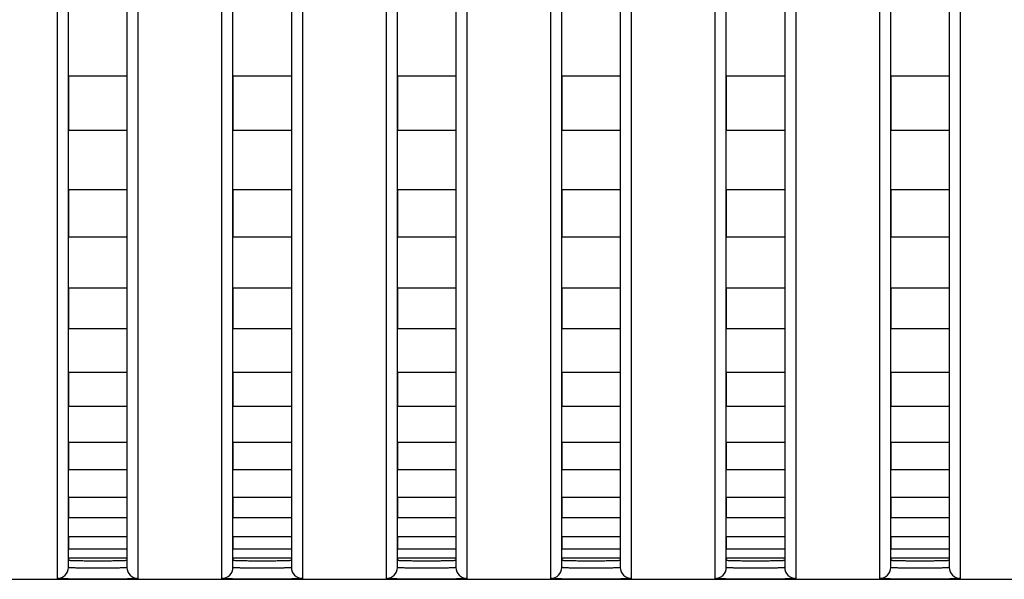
# Model space of a CAD drawing. Header units: millimetres. Extents: x -6054 to 364, y -1866 to 3094.
# Tile 290 of 360: x -3799 to -3772, y 1484 to 1499. Entities that reach past the tile are written whole.
import ezdxf

# ---------------------------------------------------------------- set-up
doc = ezdxf.new("R2010")
doc.units = ezdxf.units.MM
doc.header["$LTSCALE"] = 65.395
doc.layers.get('0').update_dxf_attribs({"linetype": 'CONTINUOUS'})

msp = doc.modelspace()

# ---------------------------------------------------------------- linework, layer by layer
at = {"linetype": 'Continuous'}
for p, q in [((-3797.223, 1484.478), (-3797.223, 1514.359)), ((-3795.623, 1514.359), (-3795.623, 1484.478)), ((-3792.723, 1484.478), (-3792.723, 1514.359)), ((-3791.123, 1514.359), (-3791.123, 1484.478)), ((-3788.223, 1484.478), (-3788.223, 1514.359)), ((-3786.623, 1514.359), (-3786.623, 1484.478)), ((-3783.723, 1484.478), (-3783.723, 1514.359)), ((-3782.123, 1514.359), (-3782.123, 1484.478)), ((-3779.223, 1484.478), (-3779.223, 1514.359)), ((-3777.623, 1514.359), (-3777.623, 1484.478)), ((-3774.723, 1484.478), (-3774.723, 1514.359)), ((-3773.123, 1514.359), (-3773.123, 1484.478)), ((-3797.523, 1484.178), (-3797.523, 1513.867)), ((-3795.323, 1513.867), (-3795.323, 1484.178)), ((-3793.023, 1484.178), (-3793.023, 1513.867)), ((-3790.823, 1513.867), (-3790.823, 1484.178)), ((-3788.523, 1484.178), (-3788.523, 1513.867)), ((-3786.323, 1513.867), (-3786.323, 1484.178)), ((-3784.023, 1484.178), (-3784.023, 1513.867)), ((-3781.823, 1513.867), (-3781.823, 1484.178)), ((-3779.523, 1484.178), (-3779.523, 1513.867)), ((-3777.323, 1513.867), (-3777.323, 1484.178)), ((-3775.023, 1484.178), (-3775.023, 1513.867)), ((-3772.823, 1513.867), (-3772.823, 1484.178)), ((-3795.623, 1497.91), (-3797.223, 1497.91)), ((-3795.623, 1497.91), (-3797.223, 1497.91)), ((-3797.223, 1497.91), (-3797.223, 1496.425)), ((-3797.223, 1497.91), (-3797.223, 1496.425)), ((-3795.623, 1497.91), (-3795.623, 1496.425)), ((-3795.623, 1497.91), (-3795.623, 1496.425)), ((-3791.123, 1497.91), (-3792.723, 1497.91)), ((-3791.123, 1497.91), (-3792.723, 1497.91)), ((-3792.723, 1497.91), (-3792.723, 1496.425)), ((-3792.723, 1497.91), (-3792.723, 1496.425)), ((-3791.123, 1497.91), (-3791.123, 1496.425)), ((-3791.123, 1497.91), (-3791.123, 1496.425)), ((-3786.623, 1497.91), (-3788.223, 1497.91)), ((-3786.623, 1497.91), (-3788.223, 1497.91)), ((-3788.223, 1497.91), (-3788.223, 1496.425)), ((-3788.223, 1497.91), (-3788.223, 1496.425)), ((-3786.623, 1497.91), (-3786.623, 1496.425)), ((-3786.623, 1497.91), (-3786.623, 1496.425)), ((-3782.123, 1497.91), (-3783.723, 1497.91)), ((-3782.123, 1497.91), (-3783.723, 1497.91)), ((-3783.723, 1497.91), (-3783.723, 1496.425)), ((-3783.723, 1497.91), (-3783.723, 1496.425)), ((-3782.123, 1497.91), (-3782.123, 1496.425)), ((-3782.123, 1497.91), (-3782.123, 1496.425)), ((-3777.623, 1497.91), (-3779.223, 1497.91)), ((-3777.623, 1497.91), (-3779.223, 1497.91)), ((-3779.223, 1497.91), (-3779.223, 1496.425)), ((-3779.223, 1497.91), (-3779.223, 1496.425)), ((-3777.623, 1497.91), (-3777.623, 1496.425)), ((-3777.623, 1497.91), (-3777.623, 1496.425)), ((-3773.123, 1497.91), (-3774.723, 1497.91)), ((-3773.123, 1497.91), (-3774.723, 1497.91)), ((-3774.723, 1497.91), (-3774.723, 1496.425)), ((-3774.723, 1497.91), (-3774.723, 1496.425)), ((-3773.123, 1497.91), (-3773.123, 1496.425)), ((-3773.123, 1497.91), (-3773.123, 1496.425)), ((-3795.623, 1496.425), (-3797.223, 1496.425)), ((-3795.623, 1496.425), (-3797.223, 1496.425)), ((-3791.123, 1496.425), (-3792.723, 1496.425)), ((-3791.123, 1496.425), (-3792.723, 1496.425)), ((-3786.623, 1496.425), (-3788.223, 1496.425)), ((-3786.623, 1496.425), (-3788.223, 1496.425)), ((-3782.123, 1496.425), (-3783.723, 1496.425)), ((-3782.123, 1496.425), (-3783.723, 1496.425)), ((-3777.623, 1496.425), (-3779.223, 1496.425)), ((-3777.623, 1496.425), (-3779.223, 1496.425)), ((-3773.123, 1496.425), (-3774.723, 1496.425)), ((-3773.123, 1496.425), (-3774.723, 1496.425)), ((-3795.623, 1494.806), (-3797.223, 1494.806)), ((-3795.623, 1494.806), (-3797.223, 1494.806)), ((-3797.223, 1494.806), (-3797.223, 1493.513)), ((-3797.223, 1494.806), (-3797.223, 1493.513)), ((-3795.623, 1494.806), (-3795.623, 1493.513)), ((-3795.623, 1494.806), (-3795.623, 1493.513)), ((-3791.123, 1494.806), (-3792.723, 1494.806)), ((-3791.123, 1494.806), (-3792.723, 1494.806)), ((-3792.723, 1494.806), (-3792.723, 1493.513)), ((-3792.723, 1494.806), (-3792.723, 1493.513)), ((-3791.123, 1494.806), (-3791.123, 1493.513)), ((-3791.123, 1494.806), (-3791.123, 1493.513)), ((-3786.623, 1494.806), (-3788.223, 1494.806)), ((-3786.623, 1494.806), (-3788.223, 1494.806)), ((-3788.223, 1494.806), (-3788.223, 1493.513)), ((-3788.223, 1494.806), (-3788.223, 1493.513)), ((-3786.623, 1494.806), (-3786.623, 1493.513)), ((-3786.623, 1494.806), (-3786.623, 1493.513)), ((-3782.123, 1494.806), (-3783.723, 1494.806)), ((-3782.123, 1494.806), (-3783.723, 1494.806)), ((-3783.723, 1494.806), (-3783.723, 1493.513)), ((-3783.723, 1494.806), (-3783.723, 1493.513)), ((-3782.123, 1494.806), (-3782.123, 1493.513)), ((-3782.123, 1494.806), (-3782.123, 1493.513)), ((-3777.623, 1494.806), (-3779.223, 1494.806)), ((-3777.623, 1494.806), (-3779.223, 1494.806)), ((-3779.223, 1494.806), (-3779.223, 1493.513)), ((-3779.223, 1494.806), (-3779.223, 1493.513)), ((-3777.623, 1494.806), (-3777.623, 1493.513)), ((-3777.623, 1494.806), (-3777.623, 1493.513)), ((-3773.123, 1494.806), (-3774.723, 1494.806)), ((-3773.123, 1494.806), (-3774.723, 1494.806)), ((-3774.723, 1494.806), (-3774.723, 1493.513)), ((-3774.723, 1494.806), (-3774.723, 1493.513)), ((-3773.123, 1494.806), (-3773.123, 1493.513)), ((-3773.123, 1494.806), (-3773.123, 1493.513)), ((-3795.623, 1493.513), (-3797.223, 1493.513)), ((-3795.623, 1493.513), (-3797.223, 1493.513)), ((-3791.123, 1493.513), (-3792.723, 1493.513)), ((-3791.123, 1493.513), (-3792.723, 1493.513)), ((-3786.623, 1493.513), (-3788.223, 1493.513)), ((-3786.623, 1493.513), (-3788.223, 1493.513)), ((-3782.123, 1493.513), (-3783.723, 1493.513)), ((-3782.123, 1493.513), (-3783.723, 1493.513)), ((-3777.623, 1493.513), (-3779.223, 1493.513)), ((-3777.623, 1493.513), (-3779.223, 1493.513)), ((-3773.123, 1493.513), (-3774.723, 1493.513)), ((-3773.123, 1493.513), (-3774.723, 1493.513)), ((-3795.623, 1492.112), (-3797.223, 1492.112)), ((-3795.623, 1492.112), (-3797.223, 1492.112)), ((-3797.223, 1492.112), (-3797.223, 1491.001)), ((-3797.223, 1492.112), (-3797.223, 1491.001)), ((-3795.623, 1492.112), (-3795.623, 1491.001)), ((-3795.623, 1492.112), (-3795.623, 1491.001)), ((-3791.123, 1492.112), (-3792.723, 1492.112)), ((-3791.123, 1492.112), (-3792.723, 1492.112)), ((-3792.723, 1492.112), (-3792.723, 1491.001)), ((-3792.723, 1492.112), (-3792.723, 1491.001)), ((-3791.123, 1492.112), (-3791.123, 1491.001)), ((-3791.123, 1492.112), (-3791.123, 1491.001)), ((-3786.623, 1492.112), (-3788.223, 1492.112)), ((-3786.623, 1492.112), (-3788.223, 1492.112)), ((-3788.223, 1492.112), (-3788.223, 1491.001)), ((-3788.223, 1492.112), (-3788.223, 1491.001)), ((-3786.623, 1492.112), (-3786.623, 1491.001)), ((-3786.623, 1492.112), (-3786.623, 1491.001)), ((-3782.123, 1492.112), (-3783.723, 1492.112)), ((-3782.123, 1492.112), (-3783.723, 1492.112)), ((-3783.723, 1492.112), (-3783.723, 1491.001)), ((-3783.723, 1492.112), (-3783.723, 1491.001)), ((-3782.123, 1492.112), (-3782.123, 1491.001)), ((-3782.123, 1492.112), (-3782.123, 1491.001)), ((-3777.623, 1492.112), (-3779.223, 1492.112)), ((-3777.623, 1492.112), (-3779.223, 1492.112)), ((-3779.223, 1492.112), (-3779.223, 1491.001)), ((-3779.223, 1492.112), (-3779.223, 1491.001)), ((-3777.623, 1492.112), (-3777.623, 1491.001)), ((-3777.623, 1492.112), (-3777.623, 1491.001)), ((-3773.123, 1492.112), (-3774.723, 1492.112)), ((-3773.123, 1492.112), (-3774.723, 1492.112)), ((-3774.723, 1492.112), (-3774.723, 1491.001)), ((-3774.723, 1492.112), (-3774.723, 1491.001)), ((-3773.123, 1492.112), (-3773.123, 1491.001)), ((-3773.123, 1492.112), (-3773.123, 1491.001)), ((-3795.623, 1491.001), (-3797.223, 1491.001)), ((-3795.623, 1491.001), (-3797.223, 1491.001)), ((-3791.123, 1491.001), (-3792.723, 1491.001)), ((-3791.123, 1491.001), (-3792.723, 1491.001)), ((-3786.623, 1491.001), (-3788.223, 1491.001)), ((-3786.623, 1491.001), (-3788.223, 1491.001)), ((-3782.123, 1491.001), (-3783.723, 1491.001)), ((-3782.123, 1491.001), (-3783.723, 1491.001)), ((-3777.623, 1491.001), (-3779.223, 1491.001)), ((-3777.623, 1491.001), (-3779.223, 1491.001)), ((-3773.123, 1491.001), (-3774.723, 1491.001)), ((-3773.123, 1491.001), (-3774.723, 1491.001)), ((-3795.623, 1489.808), (-3797.223, 1489.808)), ((-3795.623, 1489.808), (-3797.223, 1489.808)), ((-3797.223, 1489.808), (-3797.223, 1488.875)), ((-3797.223, 1489.808), (-3797.223, 1488.875)), ((-3795.623, 1489.808), (-3795.623, 1488.875)), ((-3795.623, 1489.808), (-3795.623, 1488.875)), ((-3791.123, 1489.808), (-3792.723, 1489.808)), ((-3791.123, 1489.808), (-3792.723, 1489.808)), ((-3792.723, 1489.808), (-3792.723, 1488.875)), ((-3792.723, 1489.808), (-3792.723, 1488.875)), ((-3791.123, 1489.808), (-3791.123, 1488.875)), ((-3791.123, 1489.808), (-3791.123, 1488.875)), ((-3786.623, 1489.808), (-3788.223, 1489.808)), ((-3786.623, 1489.808), (-3788.223, 1489.808)), ((-3788.223, 1489.808), (-3788.223, 1488.875)), ((-3788.223, 1489.808), (-3788.223, 1488.875)), ((-3786.623, 1489.808), (-3786.623, 1488.875)), ((-3786.623, 1489.808), (-3786.623, 1488.875)), ((-3782.123, 1489.808), (-3783.723, 1489.808)), ((-3782.123, 1489.808), (-3783.723, 1489.808)), ((-3783.723, 1489.808), (-3783.723, 1488.875)), ((-3783.723, 1489.808), (-3783.723, 1488.875)), ((-3782.123, 1489.808), (-3782.123, 1488.875)), ((-3782.123, 1489.808), (-3782.123, 1488.875)), ((-3777.623, 1489.808), (-3779.223, 1489.808)), ((-3777.623, 1489.808), (-3779.223, 1489.808)), ((-3779.223, 1489.808), (-3779.223, 1488.875)), ((-3779.223, 1489.808), (-3779.223, 1488.875)), ((-3777.623, 1489.808), (-3777.623, 1488.875)), ((-3777.623, 1489.808), (-3777.623, 1488.875)), ((-3773.123, 1489.808), (-3774.723, 1489.808)), ((-3773.123, 1489.808), (-3774.723, 1489.808)), ((-3774.723, 1489.808), (-3774.723, 1488.875)), ((-3774.723, 1489.808), (-3774.723, 1488.875)), ((-3773.123, 1489.808), (-3773.123, 1488.875)), ((-3773.123, 1489.808), (-3773.123, 1488.875)), ((-3795.623, 1488.875), (-3797.223, 1488.875)), ((-3795.623, 1488.875), (-3797.223, 1488.875)), ((-3791.123, 1488.875), (-3792.723, 1488.875)), ((-3791.123, 1488.875), (-3792.723, 1488.875)), ((-3786.623, 1488.875), (-3788.223, 1488.875)), ((-3786.623, 1488.875), (-3788.223, 1488.875)), ((-3782.123, 1488.875), (-3783.723, 1488.875)), ((-3782.123, 1488.875), (-3783.723, 1488.875)), ((-3777.623, 1488.875), (-3779.223, 1488.875)), ((-3777.623, 1488.875), (-3779.223, 1488.875)), ((-3773.123, 1488.875), (-3774.723, 1488.875)), ((-3773.123, 1488.875), (-3774.723, 1488.875)), ((-3795.623, 1487.894), (-3797.223, 1487.894)), ((-3795.623, 1487.894), (-3797.223, 1487.894)), ((-3797.223, 1487.894), (-3797.223, 1487.148)), ((-3797.223, 1487.894), (-3797.223, 1487.148)), ((-3795.623, 1487.894), (-3795.623, 1487.148)), ((-3795.623, 1487.894), (-3795.623, 1487.148)), ((-3791.123, 1487.894), (-3792.723, 1487.894)), ((-3791.123, 1487.894), (-3792.723, 1487.894)), ((-3792.723, 1487.894), (-3792.723, 1487.148)), ((-3792.723, 1487.894), (-3792.723, 1487.148)), ((-3791.123, 1487.894), (-3791.123, 1487.148)), ((-3791.123, 1487.894), (-3791.123, 1487.148)), ((-3786.623, 1487.894), (-3788.223, 1487.894)), ((-3786.623, 1487.894), (-3788.223, 1487.894)), ((-3788.223, 1487.894), (-3788.223, 1487.148)), ((-3788.223, 1487.894), (-3788.223, 1487.148)), ((-3786.623, 1487.894), (-3786.623, 1487.148)), ((-3786.623, 1487.894), (-3786.623, 1487.148)), ((-3782.123, 1487.894), (-3783.723, 1487.894)), ((-3782.123, 1487.894), (-3783.723, 1487.894)), ((-3783.723, 1487.894), (-3783.723, 1487.148)), ((-3783.723, 1487.894), (-3783.723, 1487.148)), ((-3782.123, 1487.894), (-3782.123, 1487.148)), ((-3782.123, 1487.894), (-3782.123, 1487.148)), ((-3777.623, 1487.894), (-3779.223, 1487.894)), ((-3777.623, 1487.894), (-3779.223, 1487.894)), ((-3779.223, 1487.894), (-3779.223, 1487.148)), ((-3779.223, 1487.894), (-3779.223, 1487.148)), ((-3777.623, 1487.894), (-3777.623, 1487.148)), ((-3777.623, 1487.894), (-3777.623, 1487.148)), ((-3773.123, 1487.894), (-3774.723, 1487.894)), ((-3773.123, 1487.894), (-3774.723, 1487.894)), ((-3774.723, 1487.894), (-3774.723, 1487.148)), ((-3774.723, 1487.894), (-3774.723, 1487.148)), ((-3773.123, 1487.894), (-3773.123, 1487.148)), ((-3773.123, 1487.894), (-3773.123, 1487.148)), ((-3795.623, 1487.148), (-3797.223, 1487.148)), ((-3795.623, 1487.148), (-3797.223, 1487.148)), ((-3791.123, 1487.148), (-3792.723, 1487.148)), ((-3791.123, 1487.148), (-3792.723, 1487.148)), ((-3786.623, 1487.148), (-3788.223, 1487.148)), ((-3786.623, 1487.148), (-3788.223, 1487.148)), ((-3782.123, 1487.148), (-3783.723, 1487.148)), ((-3782.123, 1487.148), (-3783.723, 1487.148)), ((-3777.623, 1487.148), (-3779.223, 1487.148)), ((-3777.623, 1487.148), (-3779.223, 1487.148)), ((-3773.123, 1487.148), (-3774.723, 1487.148)), ((-3773.123, 1487.148), (-3774.723, 1487.148)), ((-3795.623, 1486.389), (-3797.223, 1486.389)), ((-3795.623, 1486.389), (-3797.223, 1486.389)), ((-3797.223, 1486.389), (-3797.223, 1485.837)), ((-3797.223, 1486.389), (-3797.223, 1485.837)), ((-3795.623, 1486.389), (-3795.623, 1485.837)), ((-3795.623, 1486.389), (-3795.623, 1485.837)), ((-3791.123, 1486.389), (-3792.723, 1486.389)), ((-3791.123, 1486.389), (-3792.723, 1486.389)), ((-3792.723, 1486.389), (-3792.723, 1485.837)), ((-3792.723, 1486.389), (-3792.723, 1485.837)), ((-3791.123, 1486.389), (-3791.123, 1485.837)), ((-3791.123, 1486.389), (-3791.123, 1485.837)), ((-3786.623, 1486.389), (-3788.223, 1486.389)), ((-3786.623, 1486.389), (-3788.223, 1486.389)), ((-3788.223, 1486.389), (-3788.223, 1485.837)), ((-3788.223, 1486.389), (-3788.223, 1485.837)), ((-3786.623, 1486.389), (-3786.623, 1485.837)), ((-3786.623, 1486.389), (-3786.623, 1485.837)), ((-3782.123, 1486.389), (-3783.723, 1486.389)), ((-3782.123, 1486.389), (-3783.723, 1486.389)), ((-3783.723, 1486.389), (-3783.723, 1485.837)), ((-3783.723, 1486.389), (-3783.723, 1485.837)), ((-3782.123, 1486.389), (-3782.123, 1485.837)), ((-3782.123, 1486.389), (-3782.123, 1485.837)), ((-3777.623, 1486.389), (-3779.223, 1486.389)), ((-3777.623, 1486.389), (-3779.223, 1486.389)), ((-3779.223, 1486.389), (-3779.223, 1485.837)), ((-3779.223, 1486.389), (-3779.223, 1485.837)), ((-3777.623, 1486.389), (-3777.623, 1485.837)), ((-3777.623, 1486.389), (-3777.623, 1485.837)), ((-3773.123, 1486.389), (-3774.723, 1486.389)), ((-3773.123, 1486.389), (-3774.723, 1486.389)), ((-3774.723, 1486.389), (-3774.723, 1485.837)), ((-3774.723, 1486.389), (-3774.723, 1485.837)), ((-3773.123, 1486.389), (-3773.123, 1485.837)), ((-3773.123, 1486.389), (-3773.123, 1485.837)), ((-3795.623, 1485.837), (-3797.223, 1485.837)), ((-3795.623, 1485.837), (-3797.223, 1485.837)), ((-3791.123, 1485.837), (-3792.723, 1485.837)), ((-3791.123, 1485.837), (-3792.723, 1485.837)), ((-3786.623, 1485.837), (-3788.223, 1485.837)), ((-3786.623, 1485.837), (-3788.223, 1485.837)), ((-3782.123, 1485.837), (-3783.723, 1485.837)), ((-3782.123, 1485.837), (-3783.723, 1485.837)), ((-3777.623, 1485.837), (-3779.223, 1485.837)), ((-3777.623, 1485.837), (-3779.223, 1485.837)), ((-3773.123, 1485.837), (-3774.723, 1485.837)), ((-3773.123, 1485.837), (-3774.723, 1485.837)), ((-3795.623, 1485.315), (-3797.223, 1485.315)), ((-3795.623, 1485.315), (-3797.223, 1485.315)), ((-3797.223, 1485.315), (-3797.223, 1484.98)), ((-3797.223, 1485.315), (-3797.223, 1484.98)), ((-3795.623, 1485.315), (-3795.623, 1484.98)), ((-3795.623, 1485.315), (-3795.623, 1484.98)), ((-3791.123, 1485.315), (-3792.723, 1485.315)), ((-3791.123, 1485.315), (-3792.723, 1485.315)), ((-3792.723, 1485.315), (-3792.723, 1484.98)), ((-3792.723, 1485.315), (-3792.723, 1484.98)), ((-3791.123, 1485.315), (-3791.123, 1484.98)), ((-3791.123, 1485.315), (-3791.123, 1484.98)), ((-3786.623, 1485.315), (-3788.223, 1485.315)), ((-3786.623, 1485.315), (-3788.223, 1485.315)), ((-3788.223, 1485.315), (-3788.223, 1484.98)), ((-3788.223, 1485.315), (-3788.223, 1484.98)), ((-3786.623, 1485.315), (-3786.623, 1484.98)), ((-3786.623, 1485.315), (-3786.623, 1484.98)), ((-3782.123, 1485.315), (-3783.723, 1485.315)), ((-3782.123, 1485.315), (-3783.723, 1485.315)), ((-3783.723, 1485.315), (-3783.723, 1484.98)), ((-3783.723, 1485.315), (-3783.723, 1484.98)), ((-3782.123, 1485.315), (-3782.123, 1484.98)), ((-3782.123, 1485.315), (-3782.123, 1484.98)), ((-3777.623, 1485.315), (-3779.223, 1485.315)), ((-3777.623, 1485.315), (-3779.223, 1485.315)), ((-3779.223, 1485.315), (-3779.223, 1484.98)), ((-3779.223, 1485.315), (-3779.223, 1484.98)), ((-3777.623, 1485.315), (-3777.623, 1484.98)), ((-3777.623, 1485.315), (-3777.623, 1484.98)), ((-3773.123, 1485.315), (-3774.723, 1485.315)), ((-3773.123, 1485.315), (-3774.723, 1485.315)), ((-3774.723, 1485.315), (-3774.723, 1484.98)), ((-3774.723, 1485.315), (-3774.723, 1484.98)), ((-3773.123, 1485.315), (-3773.123, 1484.98)), ((-3773.123, 1485.315), (-3773.123, 1484.98)), ((-3795.623, 1484.98), (-3797.223, 1484.98)), ((-3795.623, 1484.98), (-3797.223, 1484.98)), ((-3791.123, 1484.98), (-3792.723, 1484.98)), ((-3791.123, 1484.98), (-3792.723, 1484.98)), ((-3786.623, 1484.98), (-3788.223, 1484.98)), ((-3786.623, 1484.98), (-3788.223, 1484.98)), ((-3782.123, 1484.98), (-3783.723, 1484.98)), ((-3782.123, 1484.98), (-3783.723, 1484.98)), ((-3777.623, 1484.98), (-3779.223, 1484.98)), ((-3777.623, 1484.98), (-3779.223, 1484.98)), ((-3773.123, 1484.98), (-3774.723, 1484.98)), ((-3773.123, 1484.98), (-3774.723, 1484.98)), ((-3795.623, 1484.731), (-3797.223, 1484.731)), ((-3795.623, 1484.731), (-3797.223, 1484.731)), ((-3797.223, 1484.731), (-3797.223, 1484.678)), ((-3797.223, 1484.731), (-3797.223, 1484.678)), ((-3795.623, 1484.731), (-3795.623, 1484.678)), ((-3795.623, 1484.731), (-3795.623, 1484.678)), ((-3791.123, 1484.731), (-3792.723, 1484.731)), ((-3791.123, 1484.731), (-3792.723, 1484.731)), ((-3792.723, 1484.731), (-3792.723, 1484.678)), ((-3792.723, 1484.731), (-3792.723, 1484.678)), ((-3791.123, 1484.731), (-3791.123, 1484.678)), ((-3791.123, 1484.731), (-3791.123, 1484.678)), ((-3786.623, 1484.731), (-3788.223, 1484.731)), ((-3786.623, 1484.731), (-3788.223, 1484.731)), ((-3788.223, 1484.731), (-3788.223, 1484.678)), ((-3788.223, 1484.731), (-3788.223, 1484.678)), ((-3786.623, 1484.731), (-3786.623, 1484.678)), ((-3786.623, 1484.731), (-3786.623, 1484.678)), ((-3782.123, 1484.731), (-3783.723, 1484.731)), ((-3782.123, 1484.731), (-3783.723, 1484.731)), ((-3783.723, 1484.731), (-3783.723, 1484.678)), ((-3783.723, 1484.731), (-3783.723, 1484.678)), ((-3782.123, 1484.731), (-3782.123, 1484.678)), ((-3782.123, 1484.731), (-3782.123, 1484.678)), ((-3777.623, 1484.731), (-3779.223, 1484.731)), ((-3777.623, 1484.731), (-3779.223, 1484.731)), ((-3779.223, 1484.731), (-3779.223, 1484.678)), ((-3779.223, 1484.731), (-3779.223, 1484.678)), ((-3777.623, 1484.731), (-3777.623, 1484.678)), ((-3777.623, 1484.731), (-3777.623, 1484.678)), ((-3773.123, 1484.731), (-3774.723, 1484.731)), ((-3773.123, 1484.731), (-3774.723, 1484.731)), ((-3774.723, 1484.731), (-3774.723, 1484.678)), ((-3774.723, 1484.731), (-3774.723, 1484.678)), ((-3773.123, 1484.731), (-3773.123, 1484.678)), ((-3773.123, 1484.731), (-3773.123, 1484.678)), ((-4432.673, 1484.154), (-3353.673, 1484.154))]:
    msp.add_line(p, q, dxfattribs=at)
for centre, start, end in [((-3797.523, 1484.478), 269.9896, 359.9896), ((-3795.323, 1484.478), 180.0104, 270.0104), ((-3793.023, 1484.478), 269.9896, 359.9896), ((-3790.823, 1484.478), 180.0104, 270.0104), ((-3788.523, 1484.478), 269.9896, 359.9896), ((-3786.323, 1484.478), 180.0104, 270.0104), ((-3784.023, 1484.478), 269.9896, 359.9896), ((-3781.823, 1484.478), 180.0104, 270.0104), ((-3779.523, 1484.478), 269.9896, 359.9896), ((-3777.323, 1484.478), 180.0104, 270.0104), ((-3775.023, 1484.478), 269.9896, 359.9896), ((-3772.823, 1484.478), 180.0104, 270.0104)]:
    msp.add_arc(centre, 0.3, start, end, dxfattribs=at)
for points, knots in [([(-3797.223, 1484.678), (-3797.223, 1484.676), (-3797.216, 1484.675), (-3797.206, 1484.673), (-3797.186, 1484.672), (-3797.16, 1484.67), (-3797.126, 1484.668), (-3797.069, 1484.667), (-3796.982, 1484.665), (-3796.862, 1484.663), (-3796.725, 1484.662), (-3796.577, 1484.661), (-3796.423, 1484.661), (-3796.269, 1484.661), (-3796.121, 1484.662), (-3795.984, 1484.663), (-3795.865, 1484.665), (-3795.778, 1484.667), (-3795.72, 1484.668), (-3795.686, 1484.67), (-3795.66, 1484.672), (-3795.64, 1484.673), (-3795.631, 1484.675), (-3795.623, 1484.676), (-3795.623, 1484.678)], [0, 0, 0, 0, 0.002721, 0.01001, 0.021969, 0.038509, 0.059481, 0.084689, 0.146812, 0.222502, 0.308855, 0.402555, 0.5, 0.597445, 0.691145, 0.777498, 0.853188, 0.915311, 0.940519, 0.961491, 0.978031, 0.98999, 0.997279, 1, 1, 1, 1]), ([(-3797.223, 1484.678), (-3797.223, 1484.676), (-3797.216, 1484.675), (-3797.206, 1484.673), (-3797.186, 1484.672), (-3797.16, 1484.67), (-3797.126, 1484.668), (-3797.069, 1484.667), (-3796.982, 1484.665), (-3796.862, 1484.663), (-3796.725, 1484.662), (-3796.577, 1484.661), (-3796.423, 1484.661), (-3796.269, 1484.661), (-3796.121, 1484.662), (-3795.984, 1484.663), (-3795.865, 1484.665), (-3795.778, 1484.667), (-3795.72, 1484.668), (-3795.686, 1484.67), (-3795.66, 1484.672), (-3795.64, 1484.673), (-3795.631, 1484.675), (-3795.623, 1484.676), (-3795.623, 1484.678)], [0, 0, 0, 0, 0.002721, 0.01001, 0.021969, 0.038509, 0.059481, 0.084689, 0.146812, 0.222502, 0.308855, 0.402555, 0.5, 0.597445, 0.691145, 0.777498, 0.853188, 0.915311, 0.940519, 0.961491, 0.978031, 0.98999, 0.997279, 1, 1, 1, 1]), ([(-3797.223, 1484.678), (-3797.223, 1484.676), (-3797.216, 1484.675), (-3797.206, 1484.673), (-3797.186, 1484.672), (-3797.16, 1484.67), (-3797.126, 1484.668), (-3797.069, 1484.667), (-3796.982, 1484.665), (-3796.862, 1484.663), (-3796.725, 1484.662), (-3796.577, 1484.661), (-3796.423, 1484.661), (-3796.269, 1484.661), (-3796.121, 1484.662), (-3795.984, 1484.663), (-3795.865, 1484.665), (-3795.778, 1484.667), (-3795.72, 1484.668), (-3795.686, 1484.67), (-3795.66, 1484.672), (-3795.64, 1484.673), (-3795.631, 1484.675), (-3795.623, 1484.676), (-3795.623, 1484.678)], [0, 0, 0, 0, 0.002721, 0.01001, 0.021969, 0.038509, 0.059481, 0.084689, 0.146812, 0.222502, 0.308855, 0.402555, 0.5, 0.597445, 0.691145, 0.777498, 0.853188, 0.915311, 0.940519, 0.961491, 0.978031, 0.98999, 0.997279, 1, 1, 1, 1]), ([(-3792.723, 1484.678), (-3792.723, 1484.676), (-3792.716, 1484.675), (-3792.706, 1484.673), (-3792.686, 1484.672), (-3792.66, 1484.67), (-3792.626, 1484.668), (-3792.569, 1484.667), (-3792.482, 1484.665), (-3792.362, 1484.663), (-3792.225, 1484.662), (-3792.077, 1484.661), (-3791.923, 1484.661), (-3791.769, 1484.661), (-3791.621, 1484.662), (-3791.484, 1484.663), (-3791.365, 1484.665), (-3791.278, 1484.667), (-3791.22, 1484.668), (-3791.186, 1484.67), (-3791.16, 1484.672), (-3791.14, 1484.673), (-3791.131, 1484.675), (-3791.123, 1484.676), (-3791.123, 1484.678)], [0, 0, 0, 0, 0.002721, 0.01001, 0.021969, 0.038509, 0.059481, 0.084689, 0.146812, 0.222502, 0.308855, 0.402555, 0.5, 0.597445, 0.691145, 0.777498, 0.853188, 0.915311, 0.940519, 0.961491, 0.978031, 0.98999, 0.997279, 1, 1, 1, 1]), ([(-3792.723, 1484.678), (-3792.723, 1484.676), (-3792.716, 1484.675), (-3792.706, 1484.673), (-3792.686, 1484.672), (-3792.66, 1484.67), (-3792.626, 1484.668), (-3792.569, 1484.667), (-3792.482, 1484.665), (-3792.362, 1484.663), (-3792.225, 1484.662), (-3792.077, 1484.661), (-3791.923, 1484.661), (-3791.769, 1484.661), (-3791.621, 1484.662), (-3791.484, 1484.663), (-3791.365, 1484.665), (-3791.278, 1484.667), (-3791.22, 1484.668), (-3791.186, 1484.67), (-3791.16, 1484.672), (-3791.14, 1484.673), (-3791.131, 1484.675), (-3791.123, 1484.676), (-3791.123, 1484.678)], [0, 0, 0, 0, 0.002721, 0.01001, 0.021969, 0.038509, 0.059481, 0.084689, 0.146812, 0.222502, 0.308855, 0.402555, 0.5, 0.597445, 0.691145, 0.777498, 0.853188, 0.915311, 0.940519, 0.961491, 0.978031, 0.98999, 0.997279, 1, 1, 1, 1]), ([(-3792.723, 1484.678), (-3792.723, 1484.676), (-3792.716, 1484.675), (-3792.706, 1484.673), (-3792.686, 1484.672), (-3792.66, 1484.67), (-3792.626, 1484.668), (-3792.569, 1484.667), (-3792.482, 1484.665), (-3792.362, 1484.663), (-3792.225, 1484.662), (-3792.077, 1484.661), (-3791.923, 1484.661), (-3791.769, 1484.661), (-3791.621, 1484.662), (-3791.484, 1484.663), (-3791.365, 1484.665), (-3791.278, 1484.667), (-3791.22, 1484.668), (-3791.186, 1484.67), (-3791.16, 1484.672), (-3791.14, 1484.673), (-3791.131, 1484.675), (-3791.123, 1484.676), (-3791.123, 1484.678)], [0, 0, 0, 0, 0.002721, 0.01001, 0.021969, 0.038509, 0.059481, 0.084689, 0.146812, 0.222502, 0.308855, 0.402555, 0.5, 0.597445, 0.691145, 0.777498, 0.853188, 0.915311, 0.940519, 0.961491, 0.978031, 0.98999, 0.997279, 1, 1, 1, 1]), ([(-3788.223, 1484.678), (-3788.223, 1484.676), (-3788.216, 1484.675), (-3788.206, 1484.673), (-3788.186, 1484.672), (-3788.16, 1484.67), (-3788.126, 1484.668), (-3788.069, 1484.667), (-3787.982, 1484.665), (-3787.862, 1484.663), (-3787.725, 1484.662), (-3787.577, 1484.661), (-3787.423, 1484.661), (-3787.269, 1484.661), (-3787.121, 1484.662), (-3786.984, 1484.663), (-3786.865, 1484.665), (-3786.778, 1484.667), (-3786.72, 1484.668), (-3786.686, 1484.67), (-3786.66, 1484.672), (-3786.64, 1484.673), (-3786.631, 1484.675), (-3786.623, 1484.676), (-3786.623, 1484.678)], [0, 0, 0, 0, 0.002721, 0.01001, 0.021969, 0.038509, 0.059481, 0.084689, 0.146812, 0.222502, 0.308855, 0.402555, 0.5, 0.597445, 0.691145, 0.777498, 0.853188, 0.915311, 0.940519, 0.961491, 0.978031, 0.98999, 0.997279, 1, 1, 1, 1]), ([(-3788.223, 1484.678), (-3788.223, 1484.676), (-3788.216, 1484.675), (-3788.206, 1484.673), (-3788.186, 1484.672), (-3788.16, 1484.67), (-3788.126, 1484.668), (-3788.069, 1484.667), (-3787.982, 1484.665), (-3787.862, 1484.663), (-3787.725, 1484.662), (-3787.577, 1484.661), (-3787.423, 1484.661), (-3787.269, 1484.661), (-3787.121, 1484.662), (-3786.984, 1484.663), (-3786.865, 1484.665), (-3786.778, 1484.667), (-3786.72, 1484.668), (-3786.686, 1484.67), (-3786.66, 1484.672), (-3786.64, 1484.673), (-3786.631, 1484.675), (-3786.623, 1484.676), (-3786.623, 1484.678)], [0, 0, 0, 0, 0.002721, 0.01001, 0.021969, 0.038509, 0.059481, 0.084689, 0.146812, 0.222502, 0.308855, 0.402555, 0.5, 0.597445, 0.691145, 0.777498, 0.853188, 0.915311, 0.940519, 0.961491, 0.978031, 0.98999, 0.997279, 1, 1, 1, 1]), ([(-3788.223, 1484.678), (-3788.223, 1484.676), (-3788.216, 1484.675), (-3788.206, 1484.673), (-3788.186, 1484.672), (-3788.16, 1484.67), (-3788.126, 1484.668), (-3788.069, 1484.667), (-3787.982, 1484.665), (-3787.862, 1484.663), (-3787.725, 1484.662), (-3787.577, 1484.661), (-3787.423, 1484.661), (-3787.269, 1484.661), (-3787.121, 1484.662), (-3786.984, 1484.663), (-3786.865, 1484.665), (-3786.778, 1484.667), (-3786.72, 1484.668), (-3786.686, 1484.67), (-3786.66, 1484.672), (-3786.64, 1484.673), (-3786.631, 1484.675), (-3786.623, 1484.676), (-3786.623, 1484.678)], [0, 0, 0, 0, 0.002721, 0.01001, 0.021969, 0.038509, 0.059481, 0.084689, 0.146812, 0.222502, 0.308855, 0.402555, 0.5, 0.597445, 0.691145, 0.777498, 0.853188, 0.915311, 0.940519, 0.961491, 0.978031, 0.98999, 0.997279, 1, 1, 1, 1]), ([(-3783.723, 1484.678), (-3783.723, 1484.676), (-3783.716, 1484.675), (-3783.706, 1484.673), (-3783.686, 1484.672), (-3783.66, 1484.67), (-3783.626, 1484.668), (-3783.569, 1484.667), (-3783.482, 1484.665), (-3783.362, 1484.663), (-3783.225, 1484.662), (-3783.077, 1484.661), (-3782.923, 1484.661), (-3782.769, 1484.661), (-3782.621, 1484.662), (-3782.484, 1484.663), (-3782.365, 1484.665), (-3782.278, 1484.667), (-3782.22, 1484.668), (-3782.186, 1484.67), (-3782.16, 1484.672), (-3782.14, 1484.673), (-3782.131, 1484.675), (-3782.123, 1484.676), (-3782.123, 1484.678)], [0, 0, 0, 0, 0.002721, 0.01001, 0.021969, 0.038509, 0.059481, 0.084689, 0.146812, 0.222502, 0.308855, 0.402555, 0.5, 0.597445, 0.691145, 0.777498, 0.853188, 0.915311, 0.940519, 0.961491, 0.978031, 0.98999, 0.997279, 1, 1, 1, 1]), ([(-3783.723, 1484.678), (-3783.723, 1484.676), (-3783.716, 1484.675), (-3783.706, 1484.673), (-3783.686, 1484.672), (-3783.66, 1484.67), (-3783.626, 1484.668), (-3783.569, 1484.667), (-3783.482, 1484.665), (-3783.362, 1484.663), (-3783.225, 1484.662), (-3783.077, 1484.661), (-3782.923, 1484.661), (-3782.769, 1484.661), (-3782.621, 1484.662), (-3782.484, 1484.663), (-3782.365, 1484.665), (-3782.278, 1484.667), (-3782.22, 1484.668), (-3782.186, 1484.67), (-3782.16, 1484.672), (-3782.14, 1484.673), (-3782.131, 1484.675), (-3782.123, 1484.676), (-3782.123, 1484.678)], [0, 0, 0, 0, 0.002721, 0.01001, 0.021969, 0.038509, 0.059481, 0.084689, 0.146812, 0.222502, 0.308855, 0.402555, 0.5, 0.597445, 0.691145, 0.777498, 0.853188, 0.915311, 0.940519, 0.961491, 0.978031, 0.98999, 0.997279, 1, 1, 1, 1]), ([(-3783.723, 1484.678), (-3783.723, 1484.676), (-3783.716, 1484.675), (-3783.706, 1484.673), (-3783.686, 1484.672), (-3783.66, 1484.67), (-3783.626, 1484.668), (-3783.569, 1484.667), (-3783.482, 1484.665), (-3783.362, 1484.663), (-3783.225, 1484.662), (-3783.077, 1484.661), (-3782.923, 1484.661), (-3782.769, 1484.661), (-3782.621, 1484.662), (-3782.484, 1484.663), (-3782.365, 1484.665), (-3782.278, 1484.667), (-3782.22, 1484.668), (-3782.186, 1484.67), (-3782.16, 1484.672), (-3782.14, 1484.673), (-3782.131, 1484.675), (-3782.123, 1484.676), (-3782.123, 1484.678)], [0, 0, 0, 0, 0.002721, 0.01001, 0.021969, 0.038509, 0.059481, 0.084689, 0.146812, 0.222502, 0.308855, 0.402555, 0.5, 0.597445, 0.691145, 0.777498, 0.853188, 0.915311, 0.940519, 0.961491, 0.978031, 0.98999, 0.997279, 1, 1, 1, 1]), ([(-3779.223, 1484.678), (-3779.223, 1484.676), (-3779.216, 1484.675), (-3779.206, 1484.673), (-3779.186, 1484.672), (-3779.16, 1484.67), (-3779.126, 1484.668), (-3779.069, 1484.667), (-3778.982, 1484.665), (-3778.862, 1484.663), (-3778.725, 1484.662), (-3778.577, 1484.661), (-3778.423, 1484.661), (-3778.269, 1484.661), (-3778.121, 1484.662), (-3777.984, 1484.663), (-3777.865, 1484.665), (-3777.778, 1484.667), (-3777.72, 1484.668), (-3777.686, 1484.67), (-3777.66, 1484.672), (-3777.64, 1484.673), (-3777.631, 1484.675), (-3777.623, 1484.676), (-3777.623, 1484.678)], [0, 0, 0, 0, 0.002721, 0.01001, 0.021969, 0.038509, 0.059481, 0.084689, 0.146812, 0.222502, 0.308855, 0.402555, 0.5, 0.597445, 0.691145, 0.777498, 0.853188, 0.915311, 0.940519, 0.961491, 0.978031, 0.98999, 0.997279, 1, 1, 1, 1]), ([(-3779.223, 1484.678), (-3779.223, 1484.676), (-3779.216, 1484.675), (-3779.206, 1484.673), (-3779.186, 1484.672), (-3779.16, 1484.67), (-3779.126, 1484.668), (-3779.069, 1484.667), (-3778.982, 1484.665), (-3778.862, 1484.663), (-3778.725, 1484.662), (-3778.577, 1484.661), (-3778.423, 1484.661), (-3778.269, 1484.661), (-3778.121, 1484.662), (-3777.984, 1484.663), (-3777.865, 1484.665), (-3777.778, 1484.667), (-3777.72, 1484.668), (-3777.686, 1484.67), (-3777.66, 1484.672), (-3777.64, 1484.673), (-3777.631, 1484.675), (-3777.623, 1484.676), (-3777.623, 1484.678)], [0, 0, 0, 0, 0.002721, 0.01001, 0.021969, 0.038509, 0.059481, 0.084689, 0.146812, 0.222502, 0.308855, 0.402555, 0.5, 0.597445, 0.691145, 0.777498, 0.853188, 0.915311, 0.940519, 0.961491, 0.978031, 0.98999, 0.997279, 1, 1, 1, 1]), ([(-3779.223, 1484.678), (-3779.223, 1484.676), (-3779.216, 1484.675), (-3779.206, 1484.673), (-3779.186, 1484.672), (-3779.16, 1484.67), (-3779.126, 1484.668), (-3779.069, 1484.667), (-3778.982, 1484.665), (-3778.862, 1484.663), (-3778.725, 1484.662), (-3778.577, 1484.661), (-3778.423, 1484.661), (-3778.269, 1484.661), (-3778.121, 1484.662), (-3777.984, 1484.663), (-3777.865, 1484.665), (-3777.778, 1484.667), (-3777.72, 1484.668), (-3777.686, 1484.67), (-3777.66, 1484.672), (-3777.64, 1484.673), (-3777.631, 1484.675), (-3777.623, 1484.676), (-3777.623, 1484.678)], [0, 0, 0, 0, 0.002721, 0.01001, 0.021969, 0.038509, 0.059481, 0.084689, 0.146812, 0.222502, 0.308855, 0.402555, 0.5, 0.597445, 0.691145, 0.777498, 0.853188, 0.915311, 0.940519, 0.961491, 0.978031, 0.98999, 0.997279, 1, 1, 1, 1]), ([(-3774.723, 1484.678), (-3774.723, 1484.676), (-3774.716, 1484.675), (-3774.706, 1484.673), (-3774.686, 1484.672), (-3774.66, 1484.67), (-3774.626, 1484.668), (-3774.569, 1484.667), (-3774.482, 1484.665), (-3774.362, 1484.663), (-3774.225, 1484.662), (-3774.077, 1484.661), (-3773.923, 1484.661), (-3773.769, 1484.661), (-3773.621, 1484.662), (-3773.484, 1484.663), (-3773.365, 1484.665), (-3773.278, 1484.667), (-3773.22, 1484.668), (-3773.186, 1484.67), (-3773.16, 1484.672), (-3773.14, 1484.673), (-3773.131, 1484.675), (-3773.123, 1484.676), (-3773.123, 1484.678)], [0, 0, 0, 0, 0.002721, 0.01001, 0.021969, 0.038509, 0.059481, 0.084689, 0.146812, 0.222502, 0.308855, 0.402555, 0.5, 0.597445, 0.691145, 0.777498, 0.853188, 0.915311, 0.940519, 0.961491, 0.978031, 0.98999, 0.997279, 1, 1, 1, 1]), ([(-3774.723, 1484.678), (-3774.723, 1484.676), (-3774.716, 1484.675), (-3774.706, 1484.673), (-3774.686, 1484.672), (-3774.66, 1484.67), (-3774.626, 1484.668), (-3774.569, 1484.667), (-3774.482, 1484.665), (-3774.362, 1484.663), (-3774.225, 1484.662), (-3774.077, 1484.661), (-3773.923, 1484.661), (-3773.769, 1484.661), (-3773.621, 1484.662), (-3773.484, 1484.663), (-3773.365, 1484.665), (-3773.278, 1484.667), (-3773.22, 1484.668), (-3773.186, 1484.67), (-3773.16, 1484.672), (-3773.14, 1484.673), (-3773.131, 1484.675), (-3773.123, 1484.676), (-3773.123, 1484.678)], [0, 0, 0, 0, 0.002721, 0.01001, 0.021969, 0.038509, 0.059481, 0.084689, 0.146812, 0.222502, 0.308855, 0.402555, 0.5, 0.597445, 0.691145, 0.777498, 0.853188, 0.915311, 0.940519, 0.961491, 0.978031, 0.98999, 0.997279, 1, 1, 1, 1]), ([(-3774.723, 1484.678), (-3774.723, 1484.676), (-3774.716, 1484.675), (-3774.706, 1484.673), (-3774.686, 1484.672), (-3774.66, 1484.67), (-3774.626, 1484.668), (-3774.569, 1484.667), (-3774.482, 1484.665), (-3774.362, 1484.663), (-3774.225, 1484.662), (-3774.077, 1484.661), (-3773.923, 1484.661), (-3773.769, 1484.661), (-3773.621, 1484.662), (-3773.484, 1484.663), (-3773.365, 1484.665), (-3773.278, 1484.667), (-3773.22, 1484.668), (-3773.186, 1484.67), (-3773.16, 1484.672), (-3773.14, 1484.673), (-3773.131, 1484.675), (-3773.123, 1484.676), (-3773.123, 1484.678)], [0, 0, 0, 0, 0.002721, 0.01001, 0.021969, 0.038509, 0.059481, 0.084689, 0.146812, 0.222502, 0.308855, 0.402555, 0.5, 0.597445, 0.691145, 0.777498, 0.853188, 0.915311, 0.940519, 0.961491, 0.978031, 0.98999, 0.997279, 1, 1, 1, 1]), ([(-3795.623, 1484.478), (-3795.623, 1484.476), (-3795.63, 1484.474), (-3795.64, 1484.472), (-3795.66, 1484.47), (-3795.7, 1484.467), (-3795.767, 1484.464), (-3795.865, 1484.461), (-3795.984, 1484.459), (-3796.121, 1484.458), (-3796.269, 1484.457), (-3796.423, 1484.457), (-3796.577, 1484.457), (-3796.725, 1484.458), (-3796.862, 1484.459), (-3796.982, 1484.461), (-3797.08, 1484.464), (-3797.147, 1484.467), (-3797.186, 1484.47), (-3797.206, 1484.472), (-3797.216, 1484.474), (-3797.223, 1484.476), (-3797.223, 1484.478)], [0, 0, 0, 0, 0.002976, 0.01034, 0.022326, 0.038871, 0.085025, 0.147098, 0.222725, 0.309008, 0.402632, 0.499999, 0.597367, 0.690991, 0.777274, 0.852901, 0.914974, 0.961128, 0.977674, 0.98966, 0.997024, 1, 1, 1, 1]), ([(-3791.123, 1484.478), (-3791.123, 1484.476), (-3791.13, 1484.474), (-3791.14, 1484.472), (-3791.16, 1484.47), (-3791.2, 1484.467), (-3791.267, 1484.464), (-3791.365, 1484.461), (-3791.484, 1484.459), (-3791.621, 1484.458), (-3791.769, 1484.457), (-3791.923, 1484.457), (-3792.077, 1484.457), (-3792.225, 1484.458), (-3792.362, 1484.459), (-3792.482, 1484.461), (-3792.58, 1484.464), (-3792.647, 1484.467), (-3792.686, 1484.47), (-3792.706, 1484.472), (-3792.716, 1484.474), (-3792.723, 1484.476), (-3792.723, 1484.478)], [0, 0, 0, 0, 0.002976, 0.01034, 0.022326, 0.038871, 0.085025, 0.147098, 0.222725, 0.309008, 0.402632, 0.499999, 0.597367, 0.690991, 0.777274, 0.852901, 0.914974, 0.961128, 0.977674, 0.98966, 0.997024, 1, 1, 1, 1]), ([(-3786.623, 1484.478), (-3786.623, 1484.476), (-3786.63, 1484.474), (-3786.64, 1484.472), (-3786.66, 1484.47), (-3786.7, 1484.467), (-3786.767, 1484.464), (-3786.865, 1484.461), (-3786.984, 1484.459), (-3787.121, 1484.458), (-3787.269, 1484.457), (-3787.423, 1484.457), (-3787.577, 1484.457), (-3787.725, 1484.458), (-3787.862, 1484.459), (-3787.982, 1484.461), (-3788.08, 1484.464), (-3788.147, 1484.467), (-3788.186, 1484.47), (-3788.206, 1484.472), (-3788.216, 1484.474), (-3788.223, 1484.476), (-3788.223, 1484.478)], [0, 0, 0, 0, 0.002976, 0.01034, 0.022326, 0.038871, 0.085025, 0.147098, 0.222725, 0.309008, 0.402632, 0.499999, 0.597367, 0.690991, 0.777274, 0.852901, 0.914974, 0.961128, 0.977674, 0.98966, 0.997024, 1, 1, 1, 1]), ([(-3782.123, 1484.478), (-3782.123, 1484.476), (-3782.13, 1484.474), (-3782.14, 1484.472), (-3782.16, 1484.47), (-3782.2, 1484.467), (-3782.267, 1484.464), (-3782.365, 1484.461), (-3782.484, 1484.459), (-3782.621, 1484.458), (-3782.769, 1484.457), (-3782.923, 1484.457), (-3783.077, 1484.457), (-3783.225, 1484.458), (-3783.362, 1484.459), (-3783.482, 1484.461), (-3783.58, 1484.464), (-3783.647, 1484.467), (-3783.686, 1484.47), (-3783.706, 1484.472), (-3783.716, 1484.474), (-3783.723, 1484.476), (-3783.723, 1484.478)], [0, 0, 0, 0, 0.002976, 0.01034, 0.022326, 0.038871, 0.085025, 0.147098, 0.222725, 0.309008, 0.402632, 0.499999, 0.597367, 0.690991, 0.777274, 0.852901, 0.914974, 0.961128, 0.977674, 0.98966, 0.997024, 1, 1, 1, 1]), ([(-3777.623, 1484.478), (-3777.623, 1484.476), (-3777.63, 1484.474), (-3777.64, 1484.472), (-3777.66, 1484.47), (-3777.7, 1484.467), (-3777.767, 1484.464), (-3777.865, 1484.461), (-3777.984, 1484.459), (-3778.121, 1484.458), (-3778.269, 1484.457), (-3778.423, 1484.457), (-3778.577, 1484.457), (-3778.725, 1484.458), (-3778.862, 1484.459), (-3778.982, 1484.461), (-3779.08, 1484.464), (-3779.147, 1484.467), (-3779.186, 1484.47), (-3779.206, 1484.472), (-3779.216, 1484.474), (-3779.223, 1484.476), (-3779.223, 1484.478)], [0, 0, 0, 0, 0.002976, 0.01034, 0.022326, 0.038871, 0.085025, 0.147098, 0.222725, 0.309008, 0.402632, 0.499999, 0.597367, 0.690991, 0.777274, 0.852901, 0.914974, 0.961128, 0.977674, 0.98966, 0.997024, 1, 1, 1, 1]), ([(-3773.123, 1484.478), (-3773.123, 1484.476), (-3773.13, 1484.474), (-3773.14, 1484.472), (-3773.16, 1484.47), (-3773.2, 1484.467), (-3773.267, 1484.464), (-3773.365, 1484.461), (-3773.484, 1484.459), (-3773.621, 1484.458), (-3773.769, 1484.457), (-3773.923, 1484.457), (-3774.077, 1484.457), (-3774.225, 1484.458), (-3774.362, 1484.459), (-3774.482, 1484.461), (-3774.58, 1484.464), (-3774.647, 1484.467), (-3774.686, 1484.47), (-3774.706, 1484.472), (-3774.716, 1484.474), (-3774.723, 1484.476), (-3774.723, 1484.478)], [0, 0, 0, 0, 0.002976, 0.01034, 0.022326, 0.038871, 0.085025, 0.147098, 0.222725, 0.309008, 0.402632, 0.499999, 0.597367, 0.690991, 0.777274, 0.852901, 0.914974, 0.961128, 0.977674, 0.98966, 0.997024, 1, 1, 1, 1]), ([(-3795.323, 1484.178), (-3795.323, 1484.176), (-3795.333, 1484.175), (-3795.346, 1484.172), (-3795.374, 1484.17), (-3795.41, 1484.168), (-3795.456, 1484.166), (-3795.535, 1484.163), (-3795.654, 1484.161), (-3795.819, 1484.159), (-3796.007, 1484.158), (-3796.211, 1484.157), (-3796.423, 1484.157), (-3796.635, 1484.157), (-3796.839, 1484.158), (-3797.027, 1484.159), (-3797.192, 1484.161), (-3797.311, 1484.163), (-3797.391, 1484.166), (-3797.437, 1484.168), (-3797.472, 1484.17), (-3797.5, 1484.172), (-3797.513, 1484.175), (-3797.523, 1484.176), (-3797.523, 1484.178)], [0, 0, 0, 0, 0.002716, 0.009974, 0.021884, 0.038363, 0.059267, 0.084407, 0.146421, 0.222076, 0.308492, 0.402345, 0.499999, 0.597653, 0.691507, 0.777923, 0.853578, 0.915592, 0.940732, 0.961637, 0.978116, 0.990026, 0.997284, 1, 1, 1, 1]), ([(-3790.823, 1484.178), (-3790.823, 1484.176), (-3790.833, 1484.175), (-3790.846, 1484.172), (-3790.874, 1484.17), (-3790.91, 1484.168), (-3790.956, 1484.166), (-3791.035, 1484.163), (-3791.154, 1484.161), (-3791.319, 1484.159), (-3791.507, 1484.158), (-3791.711, 1484.157), (-3791.923, 1484.157), (-3792.135, 1484.157), (-3792.339, 1484.158), (-3792.527, 1484.159), (-3792.692, 1484.161), (-3792.811, 1484.163), (-3792.891, 1484.166), (-3792.937, 1484.168), (-3792.972, 1484.17), (-3793, 1484.172), (-3793.013, 1484.175), (-3793.023, 1484.176), (-3793.023, 1484.178)], [0, 0, 0, 0, 0.002716, 0.009974, 0.021884, 0.038363, 0.059267, 0.084407, 0.146421, 0.222076, 0.308492, 0.402345, 0.499999, 0.597653, 0.691507, 0.777923, 0.853578, 0.915592, 0.940732, 0.961637, 0.978116, 0.990026, 0.997284, 1, 1, 1, 1]), ([(-3786.323, 1484.178), (-3786.323, 1484.176), (-3786.333, 1484.175), (-3786.346, 1484.172), (-3786.374, 1484.17), (-3786.41, 1484.168), (-3786.456, 1484.166), (-3786.535, 1484.163), (-3786.654, 1484.161), (-3786.819, 1484.159), (-3787.007, 1484.158), (-3787.211, 1484.157), (-3787.423, 1484.157), (-3787.635, 1484.157), (-3787.839, 1484.158), (-3788.027, 1484.159), (-3788.192, 1484.161), (-3788.311, 1484.163), (-3788.391, 1484.166), (-3788.437, 1484.168), (-3788.472, 1484.17), (-3788.5, 1484.172), (-3788.513, 1484.175), (-3788.523, 1484.176), (-3788.523, 1484.178)], [0, 0, 0, 0, 0.002716, 0.009974, 0.021884, 0.038363, 0.059267, 0.084407, 0.146421, 0.222076, 0.308492, 0.402345, 0.499999, 0.597653, 0.691507, 0.777923, 0.853578, 0.915592, 0.940732, 0.961637, 0.978116, 0.990026, 0.997284, 1, 1, 1, 1]), ([(-3781.823, 1484.178), (-3781.823, 1484.176), (-3781.833, 1484.175), (-3781.846, 1484.172), (-3781.874, 1484.17), (-3781.91, 1484.168), (-3781.956, 1484.166), (-3782.035, 1484.163), (-3782.154, 1484.161), (-3782.319, 1484.159), (-3782.507, 1484.158), (-3782.711, 1484.157), (-3782.923, 1484.157), (-3783.135, 1484.157), (-3783.339, 1484.158), (-3783.527, 1484.159), (-3783.692, 1484.161), (-3783.811, 1484.163), (-3783.891, 1484.166), (-3783.937, 1484.168), (-3783.972, 1484.17), (-3784, 1484.172), (-3784.013, 1484.175), (-3784.023, 1484.176), (-3784.023, 1484.178)], [0, 0, 0, 0, 0.002716, 0.009974, 0.021884, 0.038363, 0.059267, 0.084407, 0.146421, 0.222076, 0.308492, 0.402345, 0.499999, 0.597653, 0.691507, 0.777923, 0.853578, 0.915592, 0.940732, 0.961637, 0.978116, 0.990026, 0.997284, 1, 1, 1, 1]), ([(-3777.323, 1484.178), (-3777.323, 1484.176), (-3777.333, 1484.175), (-3777.346, 1484.172), (-3777.374, 1484.17), (-3777.41, 1484.168), (-3777.456, 1484.166), (-3777.535, 1484.163), (-3777.654, 1484.161), (-3777.819, 1484.159), (-3778.007, 1484.158), (-3778.211, 1484.157), (-3778.423, 1484.157), (-3778.635, 1484.157), (-3778.839, 1484.158), (-3779.027, 1484.159), (-3779.192, 1484.161), (-3779.311, 1484.163), (-3779.391, 1484.166), (-3779.437, 1484.168), (-3779.472, 1484.17), (-3779.5, 1484.172), (-3779.513, 1484.175), (-3779.523, 1484.176), (-3779.523, 1484.178)], [0, 0, 0, 0, 0.002716, 0.009974, 0.021884, 0.038363, 0.059267, 0.084407, 0.146421, 0.222076, 0.308492, 0.402345, 0.499999, 0.597653, 0.691507, 0.777923, 0.853578, 0.915592, 0.940732, 0.961637, 0.978116, 0.990026, 0.997284, 1, 1, 1, 1]), ([(-3772.823, 1484.178), (-3772.823, 1484.176), (-3772.833, 1484.175), (-3772.846, 1484.172), (-3772.874, 1484.17), (-3772.91, 1484.168), (-3772.956, 1484.166), (-3773.035, 1484.163), (-3773.154, 1484.161), (-3773.319, 1484.159), (-3773.507, 1484.158), (-3773.711, 1484.157), (-3773.923, 1484.157), (-3774.135, 1484.157), (-3774.339, 1484.158), (-3774.527, 1484.159), (-3774.692, 1484.161), (-3774.811, 1484.163), (-3774.891, 1484.166), (-3774.937, 1484.168), (-3774.972, 1484.17), (-3775, 1484.172), (-3775.013, 1484.175), (-3775.023, 1484.176), (-3775.023, 1484.178)], [0, 0, 0, 0, 0.002716, 0.009974, 0.021884, 0.038363, 0.059267, 0.084407, 0.146421, 0.222076, 0.308492, 0.402345, 0.499999, 0.597653, 0.691507, 0.777923, 0.853578, 0.915592, 0.940732, 0.961637, 0.978116, 0.990026, 0.997284, 1, 1, 1, 1])]:
    msp.add_open_spline(points, degree=3, knots=knots, dxfattribs=at)

doc.saveas('drawing.dxf')
